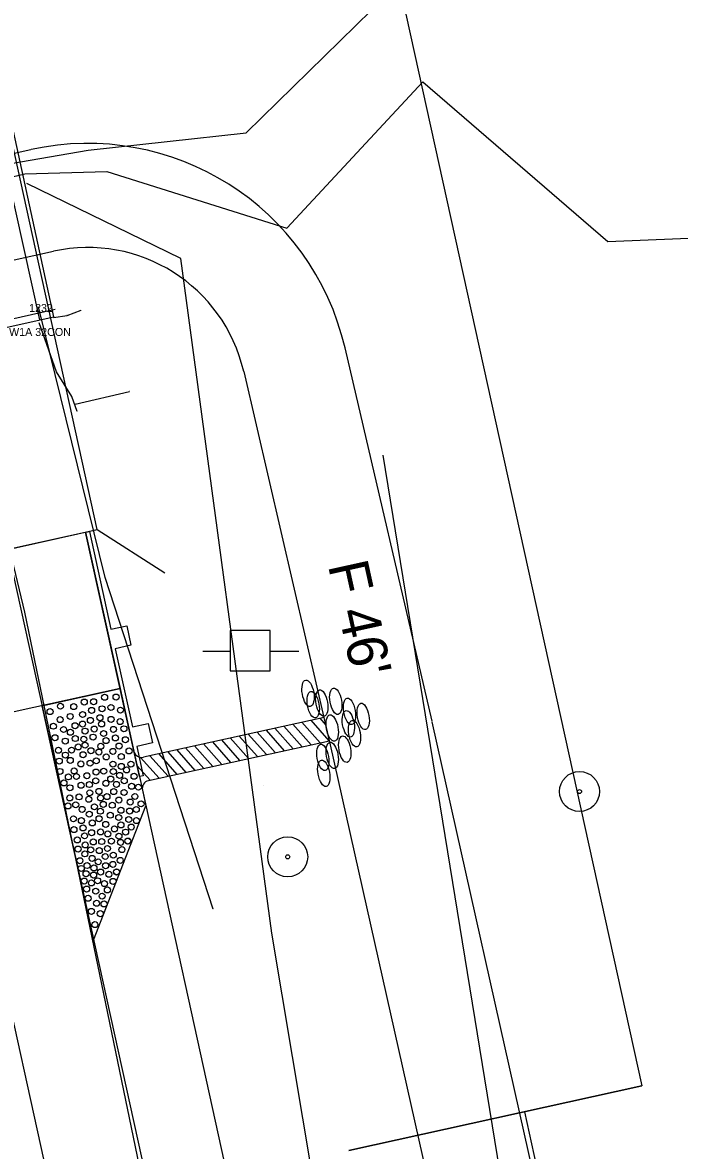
# Model space of a CAD drawing. Extents: x 2519952 to 2531965, y 848341 to 887632.
# Drawn here: x 2524297.4 to 2524379.5, y 856907.4 to 857048.4 of the extents above; entities that cross this region are included whole.
import ezdxf

# ---------------------------------------------------------------- set-up
doc = ezdxf.new("R2010")
doc.units = 0
for name, color, linetype in [('RD_EV_JW', 7, 'Continuous'), ('RD_EX_BldgApp', 7, 'Continuous'), ('RD_EX_BldgApp_txCode', 7, 'Continuous'), ('RD_EX_Bridge', 7, 'Continuous'), ('RD_EX_Conc', 7, 'Continuous'), ('RD_EX_DR_Pipe', 7, 'Continuous'), ('RD_EX_DV_Prop', 7, 'Continuous'), ('RD_EX_DV_PropPin', 7, 'Continuous'), ('RD_EX_GuardRail', 7, 'Continuous'), ('RD_EX_H2O', 7, 'Continuous'), ('RD_EX_Misc', 7, 'Continuous'), ('RD_EX_Road', 7, 'Continuous'), ('RD_EX_RW', 7, 'Continuous'), ('RD_EX_UT', 7, 'Continuous'), ('RD_EX_VEG', 7, 'Continuous'), ('RD_HC_Cl', 7, 'Continuous'), ('RD_PD_Bridge', 7, 'Continuous'), ('RD_PD_CstnLmt', 7, 'Continuous'), ('RD_PD_DR_ErosCtrl', 7, 'Continuous'), ('RD_PD_Final_TrvlWay', 7, 'Continuous'), ('RD_PD_GR', 7, 'Continuous'), ('RD_PD_PaveShd', 7, 'Continuous'), ('RD_PD_RW', 7, 'Continuous'), ('RD_PD_TX_CstnLmt', 7, 'Continuous'), ('RD_SMD_Locator', 7, 'Continuous')]:
    doc.layers.add(name, color=color, linetype=linetype)

# ---------------------------------------------------------------- blocks, each defined once
blk = doc.blocks.new('TBC1')
at = {"layer": 'RD_PD_GR'}
blk.add_lwpolyline([(12.5, 2.5), (15, 2.5), (15, 0.49), (25, 0.49), (25, 2.5), (27.5, 2.5), (27.5, 0.49), (31.25, 0.49), (31.25, 0), (0, 0), (0, 0.49), (12.5, 0.49)], close=True, dxfattribs=at)

msp = doc.modelspace()

# ---------------------------------------------------------------- linework, layer by layer
at = {"layer": 'RD_EV_JW'}
msp.add_lwpolyline([(2524424.95, 856473.85), (2524390.5, 856633.35), (2524368.09, 856738.8), (2524344.01, 856842.14), (2524328.51, 856934.61), (2524317.15, 857018.9), (2524297.91, 857028.24)], dxfattribs=at)
at = {"layer": 'RD_EX_BldgApp'}
msp.add_lwpolyline([(2524299.52, 857011.21), (2524291.4, 857047.73), (2524283.39, 857085.27)], dxfattribs=at)
at = {"layer": 'RD_EX_Bridge'}
for points in [[(2524254.99, 857001.37), (2524301.28, 857011.6), (2524285.15, 857085.66), (2524238.23, 857075.21), (2524254.99, 857001.37)], [(2524301.23, 857011.5), (2524302.92, 857011.77), (2524304.68, 857012.42)]]:
    msp.add_lwpolyline(points, dxfattribs=at)
at = {"layer": 'RD_EX_Conc'}
msp.add_lwpolyline([(2524304.2, 856999.78), (2524303.54, 857001.66), (2524301.61, 857004.72), (2524299.44, 857010.87)], dxfattribs=at)
at = {"layer": 'RD_EX_DR_Pipe'}
msp.add_line((2524303.92, 857000.69), (2524310.71, 857002.26), dxfattribs=at)
at = {"layer": 'RD_EX_DV_Prop'}
for p, q in [((2524310.23, 857208.49), (2524374.75, 856915.51)), ((2524374.75, 856915.51), (2524338.13, 856907.45))]:
    msp.add_line(p, q, dxfattribs=at)
at = {"layer": 'RD_EX_DV_PropPin'}
for centre, radius in [((2524366.97, 856952.29), 2.5), ((2524366.97, 856952.29), 0.25), ((2524330.5, 856944.13), 2.5), ((2524330.5, 856944.13), 0.25)]:
    msp.add_circle(centre, radius, dxfattribs=at)
at = {"layer": 'RD_EX_GuardRail'}
msp.add_lwpolyline([(2524321.2, 856937.58), (2524307.69, 856979.03), (2524299.36, 857012.86)], dxfattribs=at)
at = {"layer": 'RD_EX_H2O'}
for points in [[(2524062.9, 856690.11), (2524078.2, 856780.75), (2524107.67, 856825.52), (2524103.84, 856852.05), (2524066.66, 856879.2), (2524081.02, 856897.89), (2524113.14, 856921.45), (2524159.25, 856960.82), (2524224.8, 857000.66), (2524249.46, 857022.77), (2524305.55, 857032.43), (2524305.55, 857032.43), (2524325.32, 857034.6), (2524370.33, 857078.7)], [(2524307.91, 857029.77), (2524330.39, 857022.69), (2524347.41, 857040.96), (2524370.52, 857021.01), (2524407.88, 857022.55), (2524446.44, 857033.27), (2524458.26, 857007.14)], [(2524272.81, 856864.89), (2524243.76, 856975.33), (2524236.35, 856986.49), (2524250.55, 857018.32), (2524297.65, 857029.48), (2524307.91, 857029.77)]]:
    msp.add_lwpolyline(points, dxfattribs=at)
at = {"layer": 'RD_EX_Misc'}
msp.add_line((2524254.51, 857002.08), (2524301.43, 857012.55), dxfattribs=at)
at = {"layer": 'RD_EX_Road'}
for p, q in [((2524297.66, 856974.69), (2524289.46, 857008.65)), ((2524318.05, 856876.23), (2524297.66, 856974.69))]:
    msp.add_line(p, q, dxfattribs=at)
at = {"layer": 'RD_EX_RW'}
for p in [(2524310.23, 857208.49), (2524338.13, 856907.44)]:
    msp.add_line(p, (2524374.75, 856915.51), dxfattribs=at)
at = {"layer": 'RD_EX_UT'}
for p, q in [((2524328.31, 856972.39), (2524323.31, 856972.39)), ((2524323.31, 856972.39), (2524323.31, 856967.39)), ((2524328.31, 856967.39), (2524328.31, 856972.39)), ((2524319.88, 856969.83), (2524323.35, 856969.83)), ((2524328.24, 856969.83), (2524331.88, 856969.83)), ((2524323.31, 856967.39), (2524328.31, 856967.39))]:
    msp.add_line(p, q, dxfattribs=at)
at = {"layer": 'RD_EX_VEG'}
msp.add_lwpolyline([(2524478.83, 856499.73), (2524446.25, 856482.83), (2524405.01, 856695.22), (2524360.42, 856883.93), (2524342.44, 856994.33)], dxfattribs=at)
at = {"layer": 'RD_HC_Cl'}
msp.add_line((2524121.25, 857717.97), (2524677.84, 855190.33), dxfattribs=at)
at = {"layer": 'RD_PD_Bridge'}
for p, q in [((2524260.81, 856974.9), (2524306.71, 856985.01)), ((2524305.25, 856984.68), (2524309.55, 856965.15)), ((2524306.71, 856985.01), (2524315.14, 856979.62)), ((2524309.55, 856965.15), (2524266.58, 856955.69))]:
    msp.add_line(p, q, dxfattribs=at)
for points in [[(2524306.71, 856985.01), (2524278.76, 857111.96)], [(2524260.81, 856974.9), (2524306.71, 856985.01)]]:
    msp.add_lwpolyline(points, dxfattribs=at)
at = {"layer": 'RD_PD_CstnLmt'}
for p, q in [((2524325, 857004.79), (2524335.83, 856958.14)), ((2524335.83, 856958.14), (2524357.69, 856860.55))]:
    msp.add_line(p, q, dxfattribs=at)
msp.add_lwpolyline([(2524250.68, 857008.67), (2524301.22, 857019.8)], dxfattribs=at)
msp.add_arc((2524305.52, 857000.26), 20, 13.0724, 102.4185, dxfattribs=at)
at = {"layer": 'RD_PD_DR_ErosCtrl'}
for p, q in [((2524337.66, 857007.73), (2524348.5, 856961.08)), ((2524348.52, 856960.98), (2524370.37, 856863.39))]:
    msp.add_line(p, q, dxfattribs=at)
msp.add_lwpolyline([(2524247.88, 857021.36), (2524298.42, 857032.49)], dxfattribs=at)
msp.add_arc((2524305.52, 857000.26), 33, 13.0724, 102.4185, dxfattribs=at)
at = {"layer": 'RD_PD_Final_TrvlWay'}
msp.add_line((2524221.83, 857317.02), (2524496.02, 856071.85), dxfattribs=at)
at = {"layer": 'RD_PD_GR'}
msp.add_line((2524311.97, 856954.16), (2524470.57, 856233.92), dxfattribs=at)
at = {"layer": 'RD_PD_PaveShd'}
for p, q in [((2524299.78, 856963), (2524309.55, 856965.15)), ((2524309.55, 856965.15), (2524311.48, 856956.36)), ((2524299.78, 856963), (2524306.23, 856933.7)), ((2524335.04, 856961.56), (2524312.46, 856956.58)), ((2524334.5, 856961.44), (2524335.27, 856960.57)), ((2524335.72, 856958.64), (2524335.04, 856961.56)), ((2524327.8, 856959.96), (2524330.07, 856957.39)), ((2524327.8, 856959.96), (2524330.07, 856957.39)), ((2524328.91, 856960.21), (2524331.19, 856957.64)), ((2524328.91, 856960.21), (2524331.19, 856957.64)), ((2524330.03, 856960.46), (2524332.3, 856957.88)), ((2524330.03, 856960.46), (2524332.3, 856957.88)), ((2524331.15, 856960.7), (2524333.42, 856958.13)), ((2524331.15, 856960.7), (2524333.42, 856958.13)), ((2524332.26, 856960.95), (2524334.54, 856958.38)), ((2524332.26, 856960.95), (2524334.54, 856958.38)), ((2524333.38, 856961.19), (2524335.65, 856958.62)), ((2524333.38, 856961.19), (2524335.65, 856958.62)), ((2524313.11, 856953.65), (2524335.72, 856958.64)), ((2524321.09, 856958.48), (2524323.37, 856955.91)), ((2524321.09, 856958.48), (2524323.37, 856955.91)), ((2524322.21, 856958.73), (2524324.48, 856956.16)), ((2524322.21, 856958.73), (2524324.48, 856956.16)), ((2524323.33, 856958.98), (2524325.6, 856956.41)), ((2524323.33, 856958.98), (2524325.6, 856956.41)), ((2524324.44, 856959.22), (2524326.72, 856956.65)), ((2524324.44, 856959.22), (2524326.72, 856956.65)), ((2524325.56, 856959.47), (2524327.84, 856956.9)), ((2524325.56, 856959.47), (2524327.84, 856956.9)), ((2524326.68, 856959.72), (2524328.67, 856957.46)), ((2524326.68, 856959.72), (2524328.95, 856957.15)), ((2524315.51, 856957.25), (2524317.78, 856954.68)), ((2524315.51, 856957.25), (2524317.78, 856954.68)), ((2524316.63, 856957.5), (2524318.9, 856954.93)), ((2524317.74, 856957.74), (2524320.02, 856955.17)), ((2524317.74, 856957.74), (2524320.02, 856955.17)), ((2524318.86, 856957.99), (2524321.13, 856955.42)), ((2524318.86, 856957.99), (2524321.13, 856955.42)), ((2524319.98, 856958.24), (2524322.25, 856955.67)), ((2524319.98, 856958.24), (2524322.25, 856955.67)), ((2524311.48, 856956.36), (2524312.13, 856953.43)), ((2524312.11, 856956.56), (2524314.43, 856953.94)), ((2524313.27, 856956.76), (2524315.55, 856954.19)), ((2524313.27, 856956.76), (2524315.55, 856954.19)), ((2524314.39, 856957), (2524316.66, 856954.43)), ((2524314.39, 856957), (2524316.66, 856954.43)), ((2524311.66, 856955.56), (2524313.31, 856953.69)), ((2524312.13, 856953.43), (2524312.77, 856950.5)), ((2524306.23, 856933.7), (2524312.77, 856950.5))]:
    msp.add_line(p, q, dxfattribs=at)
for centre in [(2524307.62, 856964.07), (2524307.62, 856964.07), (2524309.05, 856964.09), (2524309.05, 856964.09), (2524309.05, 856964.09), (2524302.1, 856962.95), (2524302.1, 856962.95), (2524303.76, 856962.9), (2524303.76, 856962.9), (2524305.08, 856963.47), (2524305.08, 856963.47), (2524306, 856962.43), (2524306, 856962.43), (2524306.24, 856963.51), (2524306.24, 856963.51), (2524307.3, 856962.63), (2524307.3, 856962.63), (2524308.41, 856962.79), (2524308.41, 856962.79), (2524309.6, 856962.46), (2524309.6, 856962.46), (2524300.8, 856962.27), (2524300.8, 856962.27), (2524302.06, 856961.27), (2524302.06, 856961.27), (2524303.32, 856961.67), (2524303.32, 856961.67), (2524304.87, 856961.91), (2524304.87, 856961.91), (2524305.84, 856961.18), (2524305.84, 856961.18), (2524307.04, 856961.51), (2524307.04, 856961.51), (2524308.43, 856961.3), (2524308.43, 856961.3), (2524309.56, 856961.03), (2524309.56, 856961.03), (2524301.22, 856960.45), (2524301.22, 856960.45), (2524302.49, 856960.04), (2524302.49, 856960.04), (2524303.34, 856959.69), (2524303.34, 856959.69), (2524303.92, 856960.51), (2524303.92, 856960.51), (2524304.86, 856960.72), (2524304.86, 856960.72), (2524305.17, 856959.84), (2524305.17, 856959.84), (2524306.32, 856960.1), (2524306.32, 856960.1), (2524307.24, 856960.73), (2524307.24, 856960.73), (2524307.49, 856959.54), (2524307.49, 856959.54), (2524308.73, 856960.06), (2524308.73, 856960.06), (2524310.04, 856960.13), (2524310.04, 856960.13), (2524301.41, 856959.01), (2524301.41, 856959.01), (2524302.71, 856958.59), (2524302.71, 856958.59), (2524303.96, 856958.91), (2524303.96, 856958.91), (2524305.02, 856958.83), (2524305.18, 856958.08), (2524305.18, 856958.08), (2524306.17, 856959.09), (2524306.17, 856959.09), (2524307.8, 856958.65), (2524307.8, 856958.65), (2524308.97, 856958.98), (2524308.97, 856958.98), (2524310.22, 856958.76), (2524310.22, 856958.76), (2524301.85, 856957.44), (2524301.85, 856957.44), (2524302.72, 856956.84), (2524302.72, 856956.84), (2524303.49, 856957.46), (2524303.49, 856957.46), (2524304.32, 856957.86), (2524304.32, 856957.86), (2524304.92, 856956.89), (2524304.92, 856956.89), (2524305.91, 856957.39), (2524305.91, 856957.39), (2524306.9, 856957.22), (2524306.9, 856957.22), (2524307.14, 856957.94), (2524307.14, 856957.94), (2524308.65, 856957.31), (2524308.65, 856957.31), (2524309.42, 856957.97), (2524309.42, 856957.97), (2524309.7, 856956.66), (2524309.7, 856956.66), (2524310.67, 856957.36), (2524310.67, 856957.36), (2524301.95, 856956.09), (2524301.95, 856956.09), (2524303.33, 856956.18), (2524303.33, 856956.18), (2524304.65, 856955.73), (2524304.65, 856955.73), (2524305.8, 856955.83), (2524305.8, 856955.83), (2524306.58, 856956.12), (2524306.58, 856956.12), (2524307.82, 856956.61), (2524307.82, 856956.61), (2524308.66, 856955.71), (2524308.66, 856955.71), (2524309.7, 856955.43), (2524309.7, 856955.43), (2524310.91, 856955.71), (2524310.91, 856955.71), (2524302.04, 856954.8), (2524302.04, 856954.8), (2524303.09, 856954.12), (2524303.09, 856954.12), (2524303.81, 856954.86), (2524303.81, 856954.86), (2524304.1, 856954.17), (2524304.1, 856954.17), (2524305.4, 856954.26), (2524305.4, 856954.26), (2524306.55, 856954.72), (2524306.55, 856954.72), (2524307.51, 856954.83), (2524307.51, 856954.83), (2524308.38, 856953.85), (2524308.38, 856953.85), (2524308.71, 856954.79), (2524308.71, 856954.79), (2524309.5, 856954.31), (2524309.5, 856954.31), (2524310.36, 856954.99), (2524310.36, 856954.99), (2524311.3, 856954.2), (2524311.3, 856954.2), (2524302.54, 856953.36), (2524303.29, 856952.76), (2524303.29, 856952.76), (2524304.68, 856953.07), (2524304.68, 856953.07), (2524305.72, 856953.16), (2524305.72, 856953.16), (2524306.51, 856953.63), (2524306.51, 856953.63), (2524307.78, 856953.32), (2524307.78, 856953.32), (2524309.1, 856953.18), (2524309.1, 856953.18), (2524310.08, 856953.63), (2524310.08, 856953.63), (2524311, 856952.95), (2524311, 856952.95), (2524311.85, 856952.83), (2524311.85, 856952.83), (2524303.27, 856951.49), (2524303.27, 856951.49), (2524304.42, 856951.62), (2524304.42, 856951.62), (2524305.64, 856951.32), (2524305.64, 856951.32), (2524305.77, 856952.13), (2524305.77, 856952.13), (2524306.91, 856952.31), (2524306.91, 856952.31), (2524307.11, 856951.49), (2524307.11, 856951.49), (2524307.91, 856951.65), (2524307.91, 856951.65), (2524308.76, 856952.28), (2524308.76, 856952.28), (2524309.4, 856951.23), (2524309.4, 856951.23), (2524310.05, 856952.17), (2524310.05, 856952.17), (2524311.4, 856951.67), (2524311.4, 856951.67), (2524303.04, 856950.49), (2524303.04, 856950.49), (2524304.01, 856950.63), (2524304.01, 856950.63), (2524304.81, 856950.06), (2524304.81, 856950.06), (2524306.34, 856950.38), (2524306.34, 856950.38), (2524307.09, 856949.83), (2524307.09, 856949.83), (2524307.45, 856950.68), (2524307.45, 856950.68), (2524308.58, 856950.58), (2524308.58, 856950.58), (2524309.66, 856949.95), (2524309.66, 856949.95), (2524310.75, 856949.85), (2524310.75, 856949.85), (2524310.82, 856950.97), (2524310.82, 856950.97), (2524311.58, 856950.05), (2524311.58, 856950.05), (2524312.18, 856950.75), (2524312.18, 856950.75), (2524312.18, 856950.75), (2524303.73, 856948.88), (2524303.73, 856948.88), (2524304.72, 856948.66), (2524304.72, 856948.66), (2524305.7, 856949.46), (2524305.7, 856949.46), (2524306.08, 856948.37), (2524306.08, 856948.37), (2524306.92, 856948.89), (2524306.92, 856948.89), (2524308.33, 856949.33), (2524308.33, 856949.33), (2524309.38, 856949.04), (2524309.38, 856949.04), (2524310.63, 856948.79), (2524310.63, 856948.79), (2524311.6, 856948.65), (2524311.6, 856948.65), (2524303.79, 856947.53), (2524303.79, 856947.53), (2524304.92, 856947.74), (2524304.92, 856947.74), (2524306, 856947.15), (2524306, 856947.15), (2524307.11, 856947.24), (2524307.11, 856947.24), (2524307.76, 856948.18), (2524307.76, 856948.18), (2524308.02, 856946.99), (2524308.02, 856946.99), (2524308.85, 856947.61), (2524308.85, 856947.61), (2524309.66, 856948.12), (2524309.66, 856948.12), (2524310.25, 856947.22), (2524310.25, 856947.22), (2524310.94, 856947.85), (2524310.94, 856947.85), (2524304.21, 856946.24), (2524304.21, 856946.24), (2524305.11, 856946.75), (2524305.11, 856946.75), (2524305.19, 856945.62), (2524305.19, 856945.62), (2524306.2, 856945.99), (2524306.2, 856945.99), (2524307.26, 856946.04), (2524307.26, 856946.04), (2524308.47, 856946.09), (2524308.47, 856946.09), (2524309.41, 856946.71), (2524309.41, 856946.71), (2524309.61, 856945.94), (2524309.61, 856945.94), (2524310.52, 856946.09), (2524310.53, 856946.1), (2524304.3, 856945.1), (2524304.3, 856945.1), (2524305.15, 856944.5), (2524305.15, 856944.5), (2524305.88, 856945), (2524305.88, 856945), (2524306.95, 856944.91), (2524306.95, 856944.91), (2524307.69, 856944.17), (2524307.69, 856944.17), (2524307.98, 856945.17), (2524307.98, 856945.17), (2524308.7, 856944.34), (2524308.7, 856944.34), (2524309.78, 856945.03), (2524309.78, 856945.03), (2524304.53, 856943.64), (2524304.53, 856943.64), (2524304.71, 856942.68), (2524304.71, 856942.68), (2524305.43, 856943.04), (2524305.43, 856943.04), (2524306.06, 856943.94), (2524306.06, 856943.94), (2524306.29, 856942.74), (2524306.29, 856942.74), (2524306.82, 856943.51), (2524306.82, 856943.51), (2524307.75, 856943.02), (2524307.75, 856943.02), (2524308.65, 856943.19), (2524308.65, 856943.19), (2524309.57, 856943.69), (2524309.57, 856943.69), (2524305.3, 856942.02), (2524305.3, 856942.02), (2524306.24, 856941.86), (2524306.24, 856941.86), (2524307.12, 856942.23), (2524307.12, 856942.23), (2524308.15, 856941.95), (2524308.15, 856941.95), (2524309.11, 856942.23), (2524309.12, 856942.26), (2524305.07, 856941.1), (2524305.07, 856941.1), (2524305.37, 856940.1), (2524305.37, 856940.1), (2524305.98, 856940.87), (2524305.98, 856940.87), (2524306.51, 856939.84), (2524306.51, 856939.84), (2524306.75, 856941.14), (2524306.75, 856941.14), (2524307.6, 856940.79), (2524307.6, 856940.79), (2524307.97, 856939.99), (2524308.67, 856941.06), (2524308.67, 856941.06), (2524305.56, 856938.95), (2524305.56, 856938.95), (2524307.31, 856939.22), (2524307.31, 856939.22), (2524305.97, 856937.31), (2524305.97, 856937.31), (2524306.61, 856938.33), (2524306.61, 856938.33), (2524307.08, 856937.03), (2524307.08, 856937.03), (2524307.55, 856938.24), (2524307.55, 856938.24), (2524306.4, 856935.66)]:
    msp.add_circle(centre, 0.375, dxfattribs=at)
for centre, start, end in [((2524312.25, 856957.55), 192.4185, 282.4481), ((2524313.32, 856952.67), 102.4481, 192.4185)]:
    msp.add_arc(centre, 1, start, end, dxfattribs=at)
for centre in [(2524333.04, 856964.57), (2524333.04, 856964.57), (2524333.69, 856963.14), (2524333.69, 856963.14), (2524334.76, 856963.34), (2524334.76, 856963.34), (2524336.51, 856963.57), (2524336.51, 856963.57), (2524338.23, 856962.31), (2524338.23, 856962.31), (2524339.94, 856961.67), (2524339.94, 856961.67), (2524336.07, 856960.22), (2524336.07, 856960.22), (2524338.08, 856960.75), (2524338.08, 856960.75), (2524338.85, 856959.52), (2524338.85, 856959.52), (2524336.07, 856956.8), (2524336.07, 856956.8), (2524337.63, 856957.58), (2524337.63, 856957.58), (2524334.89, 856956.55), (2524335.01, 856954.57)]:
    msp.add_ellipse(centre, major_axis=(0.29, -1.65), ratio=0.429445, dxfattribs=at)
at = {"layer": 'RD_PD_RW'}
msp.add_line((2524360.1, 856912.28), (2524467.63, 856423.98), dxfattribs=at)
at = {"layer": 'RD_SMD_Locator'}
for centre in [(2524347.41, 857040.96), (2524325.32, 857034.6), (2524305.55, 857032.43), (2524305.55, 857032.43), (2524297.65, 857029.48), (2524307.91, 857029.77), (2524307.91, 857029.77), (2524297.91, 857028.24), (2524330.39, 857022.69), (2524370.52, 857021.01), (2524317.15, 857018.9), (2524299.36, 857012.86), (2524301.43, 857012.55), (2524304.68, 857012.42), (2524299.44, 857010.87), (2524299.52, 857011.21), (2524301.23, 857011.5), (2524301.28, 857011.6), (2524302.92, 857011.77), (2524301.61, 857004.72), (2524310.71, 857002.26), (2524303.54, 857001.66), (2524303.92, 857000.69), (2524304.2, 856999.78), (2524342.44, 856994.33), (2524307.69, 856979.03), (2524297.66, 856974.69), (2524327.47, 856953), (2524321.2, 856937.58), (2524328.51, 856934.61)]:
    msp.add_circle(centre, 0.001, dxfattribs=at)

# ---------------------------------------------------------------- block references
at = {"layer": 'RD_PD_Bridge', "rotation": -77.58151740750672}
msp.add_blockref('TBC1', (2524305.25, 856984.68), dxfattribs=at)

# ---------------------------------------------------------------- texts
at = {"layer": 'RD_EX_BldgApp_txCode'}
for s, p in [('1232', (2524298.18, 857012.21)), ('W1A 32CON', (2524295.68, 857009.21))]:
    msp.add_text(s, height=1, dxfattribs=at).set_placement(p)
at = {"layer": 'RD_PD_TX_CstnLmt'}
msp.add_text("F 46'", height=5, rotation=282.4185, dxfattribs=at).set_placement((2524335.52, 856980.57))

doc.saveas('drawing.dxf')
